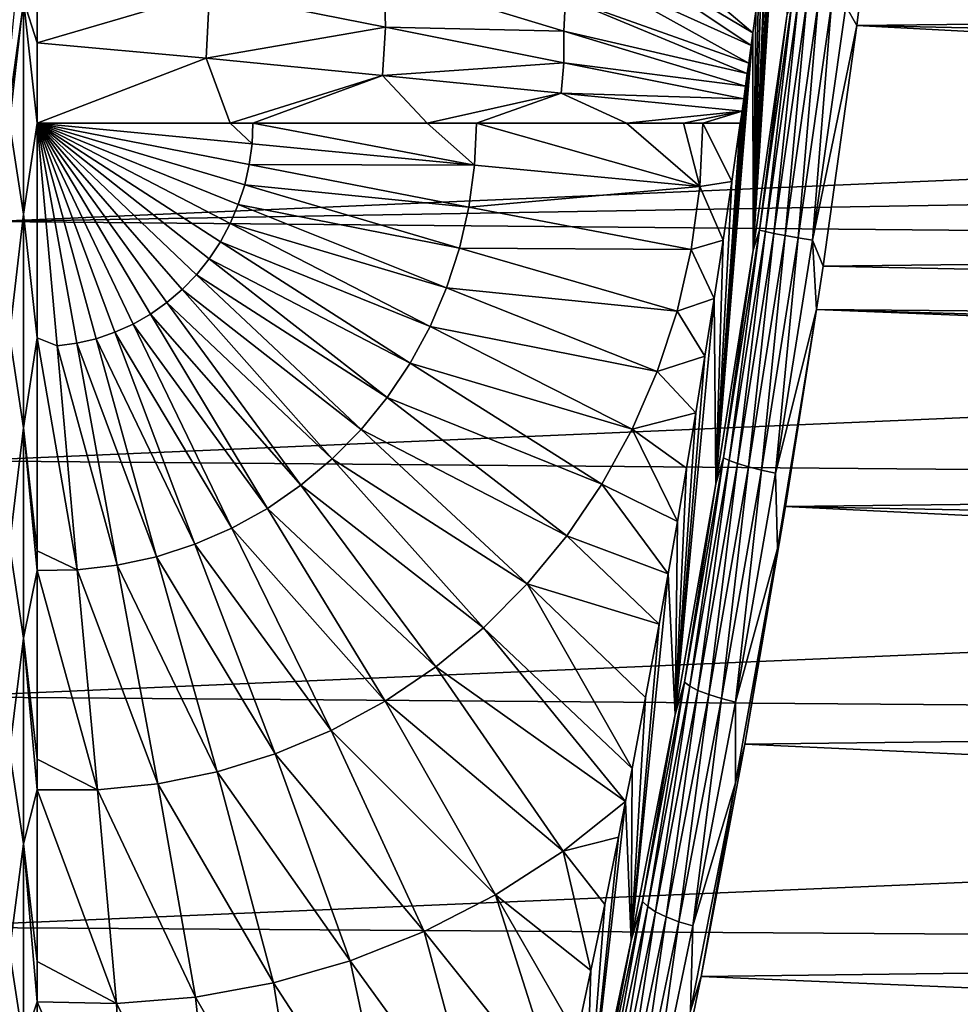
# Model space of a CAD drawing. Header units: metres. Extents: x -44 to 117, y -432 to 89.
# Tile 1042 of 1056: x 62 to 73, y -10 to 1. Entities that reach past the tile are written whole.
import ezdxf

# ---------------------------------------------------------------- set-up
doc = ezdxf.new("R2010")
doc.units = ezdxf.units.M
doc.layers.add('solid_125568', color=7, linetype='CONTINUOUS')

msp = doc.modelspace()

# ---------------------------------------------------------------- linework, layer by layer
at = {"layer": 'solid_125568'}
for points in [[(62.125278, 4.232777, 79.009415), (62.579582, 6.804067, 78.491905), (62.146961, 1.011588, 76.178848)], [(62.579582, 6.804067, 78.491905), (62.30183, 2.02267, 76.115326), (62.146961, 1.011588, 76.178848)], [(71.615524, 1.304877, 23.797995), (72.068245, 3.756151, 24.004993), (71.736946, 1.089333, 23.774879)], [(71.736946, 1.089333, 23.774879), (72.068245, 3.756151, 24.004993), (112.870537, 1.547389, 23.796331)], [(70.583908, -1.414866, 24.463406), (70.874214, 3.309803, 26.718481), (70.894859, 3.482749, 26.742041)], [(70.959068, 1.192925, 24.442577), (70.583908, -1.414866, 24.463406), (70.894859, 3.482749, 26.742041)], [(70.583908, -1.414866, 24.463406), (70.819595, 2.860329, 26.662951), (70.874214, 3.309803, 26.718481)], [(70.583908, -1.414866, 24.463406), (70.789536, 2.61772, 26.636379), (70.819595, 2.860329, 26.662951)], [(70.583908, -1.414866, 24.463406), (70.742233, 2.242364, 26.599955), (70.789536, 2.61772, 26.636379)], [(113.307854, 1.112562, 80.231705), (113.529846, 2.445159, 80.147453), (62.493347, 1.588045, 80.2089)], [(62.30183, 0, 27.799999), (62.30183, 2.383302, 27.917645), (62.458447, 1.373993, 27.826677)], [(68.937485, 2.399972, 26.66132), (70.579514, 1.005153, 26.519943), (68.512657, 2.238189, 26.676277)], [(70.611664, 1.24342, 26.530577), (70.579514, 1.005153, 26.519943), (68.937485, 2.399972, 26.66132)], [(68.512657, 2.238189, 26.676277), (70.560532, 0.865781, 26.514774), (68.508583, 1.791625, 26.64109)], [(70.579514, 1.005153, 26.519943), (70.560532, 0.865781, 26.514774), (68.512657, 2.238189, 26.676277)], [(70.583908, -1.414866, 24.463406), (70.72644, 2.118706, 26.589167), (70.742233, 2.242364, 26.599955)], [(70.583908, -1.414866, 24.463406), (70.676003, 1.729189, 26.559313), (70.72644, 2.118706, 26.589167)], [(62.458447, 1.373993, 27.826677), (62.611195, 1.804978, 27.818213), (62.611195, 0.894887, 27.767462)], [(64.529167, 1.45842, 27.251823), (62.611195, 0.894887, 27.767462), (62.611195, 1.804978, 27.818213)], [(68.508583, 1.791625, 26.64109), (70.533485, 0.668859, 26.508795), (68.491798, 1.394754, 26.617491)], [(70.560532, 0.865781, 26.514774), (70.533485, 0.668859, 26.508795), (68.508583, 1.791625, 26.64109)], [(70.583908, -1.414866, 24.463406), (70.64212, 1.471853, 26.5429), (70.676003, 1.729189, 26.559313)], [(62.117832, -1.095609, 80.232613), (62.493347, 1.588045, 80.2089), (62.374065, 1.44267, 80.210815)], [(113.307854, 1.112562, 80.231705), (62.493347, 1.588045, 80.2089), (62.117832, -1.095609, 80.232613)], [(66.475204, 1.634869, 26.872759), (66.488609, 1.069077, 26.840195), (64.529167, 1.45842, 27.251823)], [(66.475204, 1.634869, 26.872759), (68.475777, 1.025934, 26.601181), (66.488609, 1.069077, 26.840195)], [(68.491798, 1.394754, 26.617491), (68.475777, 1.025934, 26.601181), (66.475204, 1.634869, 26.872759)], [(71.736946, 1.089333, 23.774879), (112.870537, 1.547389, 23.796331), (113.087364, 0.215441, 23.754593)], [(64.529167, 1.45842, 27.251823), (64.493279, 0.725305, 27.228178), (62.611195, 0.894887, 27.767462)], [(64.529167, 1.45842, 27.251823), (66.488609, 1.069077, 26.840195), (64.493279, 0.725305, 27.228178)], [(70.583908, -1.414866, 24.463406), (70.611664, 1.24342, 26.530577), (70.64212, 1.471853, 26.5429)], [(62.30183, 0, 27.799999), (62.458447, 1.373993, 27.826677), (62.458447, -1.013998, 27.808903)], [(62.458447, 1.373993, 27.826677), (62.611195, 0.894887, 27.767462), (62.611195, 0, 27.750944)], [(62.458447, -1.013998, 27.808903), (62.458447, 1.373993, 27.826677), (62.611195, 0, 27.750944)], [(68.491798, 1.394754, 26.617491), (70.517487, 0.553297, 26.50601), (68.475777, 1.025934, 26.601181)], [(70.533485, 0.668859, 26.508795), (70.517487, 0.553297, 26.50601), (68.491798, 1.394754, 26.617491)], [(70.65432, -1.191764, 24.31316), (70.959068, 1.192925, 24.442577), (71.018501, 1.361871, 24.311497)], [(70.65432, -1.191764, 24.31316), (71.018501, 1.361871, 24.311497), (70.718765, -1.208014, 24.173698)], [(71.018501, 1.361871, 24.311497), (71.0849, 1.359294, 24.172026), (70.718765, -1.208014, 24.173698)], [(70.718765, -1.208014, 24.173698), (71.0849, 1.359294, 24.172026), (70.814186, -1.228497, 24.043329)], [(71.0849, 1.359294, 24.172026), (71.182213, 1.352135, 24.041649), (70.814186, -1.228497, 24.043329)], [(70.814186, -1.228497, 24.043329), (71.182213, 1.352135, 24.041649), (70.938293, -1.252396, 23.932173)], [(71.182213, 1.352135, 24.041649), (71.308044, 1.340258, 23.930487), (70.938293, -1.252396, 23.932173)], [(70.938293, -1.252396, 23.932173), (71.308044, 1.340258, 23.930487), (71.08461, -1.278316, 23.849113)], [(71.308044, 1.340258, 23.930487), (71.455757, 1.324148, 23.847422), (71.08461, -1.278316, 23.849113)], [(71.08461, -1.278316, 23.849113), (71.455757, 1.324148, 23.847422), (71.243385, -1.30453, 23.799692)], [(71.455757, 1.324148, 23.847422), (71.615524, 1.304877, 23.797995), (71.243385, -1.30453, 23.799692)], [(70.583908, -1.414866, 24.463406), (70.579514, 1.005153, 26.519943), (70.611664, 1.24342, 26.530577)], [(71.243385, -1.30453, 23.799692), (71.615524, 1.304877, 23.797995), (71.736946, 1.089333, 23.774879)], [(113.087372, -0.221707, 80.252899), (113.307854, 1.112562, 80.231705), (62.117832, -1.095609, 80.232613)], [(70.65432, -1.191764, 24.31316), (70.583908, -1.414866, 24.463406), (70.959068, 1.192925, 24.442577)], [(66.488609, 1.069077, 26.840195), (66.457428, 0.532133, 26.828102), (64.493279, 0.725305, 27.228178)], [(66.488609, 1.069077, 26.840195), (68.473717, 0.672894, 26.589542), (66.457428, 0.532133, 26.828102)], [(68.475777, 1.025934, 26.601181), (68.473717, 0.672894, 26.589542), (66.488609, 1.069077, 26.840195)], [(68.475777, 1.025934, 26.601181), (70.497627, 0.410723, 26.503307), (68.473717, 0.672894, 26.589542)], [(70.517487, 0.553297, 26.50601), (70.497627, 0.410723, 26.503307), (68.475777, 1.025934, 26.601181)], [(70.167427, -4.016466, 24.732798), (70.560532, 0.865781, 26.514774), (70.579514, 1.005153, 26.519943)], [(70.583908, -1.414866, 24.463406), (70.167427, -4.016466, 24.732798), (70.579514, 1.005153, 26.519943)], [(71.243385, -1.30453, 23.799692), (71.736946, 1.089333, 23.774879), (71.361435, -1.594321, 23.798594)], [(71.361435, -1.594321, 23.798594), (71.736946, 1.089333, 23.774879), (113.307854, -1.118828, 23.775787)], [(71.736946, 1.089333, 23.774879), (113.087364, 0.215441, 23.754593), (113.307854, -1.118828, 23.775787)], [(64.493279, 0.725305, 27.228178), (62.611195, 0, 27.750944), (62.611195, 0.894887, 27.767462)], [(70.167427, -4.016466, 24.732798), (70.533485, 0.668859, 26.508795), (70.560532, 0.865781, 26.514774)], [(64.493279, 0.725305, 27.228178), (64.760139, 0, 27.154398), (62.611195, 0, 27.750944)], [(64.493279, 0.725305, 27.228178), (66.457428, 0.532133, 26.828102), (64.760139, 0, 27.154398)], [(68.473717, 0.672894, 26.589542), (68.446793, 0.335642, 26.585011), (66.457428, 0.532133, 26.828102)], [(68.473717, 0.672894, 26.589542), (70.478073, 0.271273, 26.501451), (68.446793, 0.335642, 26.585011)], [(70.497627, 0.410723, 26.503307), (70.478073, 0.271273, 26.501451), (68.473717, 0.672894, 26.589542)], [(70.167427, -4.016466, 24.732798), (70.517487, 0.553297, 26.50601), (70.533485, 0.668859, 26.508795)], [(70.167427, -4.016466, 24.732798), (70.497627, 0.410723, 26.503307), (70.517487, 0.553297, 26.50601)], [(66.457428, 0.532133, 26.828102), (65.013374, 0, 27.09725), (64.760139, 0, 27.154398)], [(66.457428, 0.532133, 26.828102), (66.953232, 0, 26.747862), (65.013374, 0, 27.09725)], [(66.457428, 0.532133, 26.828102), (68.446793, 0.335642, 26.585011), (66.953232, 0, 26.747862)], [(68.446793, 0.335642, 26.585011), (67.502937, 0, 26.676739), (66.953232, 0, 26.747862)], [(68.446793, 0.335642, 26.585011), (69.173462, 0, 26.534527), (67.502937, 0, 26.676739)], [(68.446793, 0.335642, 26.585011), (70.458908, 0.135523, 26.500393), (69.173462, 0, 26.534527)], [(70.478073, 0.271273, 26.501451), (70.458908, 0.135523, 26.500393), (68.446793, 0.335642, 26.585011)], [(70.167427, -4.016466, 24.732798), (70.478073, 0.271273, 26.501451), (70.497627, 0.410723, 26.503307)], [(70.167427, -4.016466, 24.732798), (70.458908, 0.135523, 26.500393), (70.478073, 0.271273, 26.501451)], [(70.458908, 0.135523, 26.500393), (69.806343, 0, 26.509436), (69.173462, 0, 26.534527)], [(70.458908, 0.135523, 26.500393), (70.021866, 0, 26.504482), (69.806343, 0, 26.509436)], [(70.458908, 0.135523, 26.500393), (70.439651, 0, 26.500071), (70.021866, 0, 26.504482)], [(70.167427, -4.016466, 24.732798), (70.439651, 0, 26.500071), (70.458908, 0.135523, 26.500393)], [(62.30183, -2.361643, 27.91551), (62.30183, 0, 27.799999), (62.458447, -1.013998, 27.808903)], [(62.458447, -1.013998, 27.808903), (62.611195, 0, 27.750944), (62.611195, -2.392382, 27.869247)], [(62.831703, -2.479117, 27.807001), (62.611195, -2.392382, 27.869247), (62.611195, 0, 27.750944)], [(63.050625, -2.4504, 27.735781), (62.831703, -2.479117, 27.807001), (62.611195, 0, 27.750944)], [(63.266052, -2.400351, 27.665697), (63.050625, -2.4504, 27.735781), (62.611195, 0, 27.750944)], [(63.476101, -2.329407, 27.597363), (63.266052, -2.400351, 27.665697), (62.611195, 0, 27.750944)], [(63.678951, -2.238185, 27.53137), (63.476101, -2.329407, 27.597363), (62.611195, 0, 27.750944)], [(63.872833, -2.12748, 27.468296), (63.678951, -2.238185, 27.53137), (62.611195, 0, 27.750944)], [(64.056061, -1.998254, 27.408689), (63.872833, -2.12748, 27.468296), (62.611195, 0, 27.750944)], [(64.227036, -1.851634, 27.353065), (64.056061, -1.998254, 27.408689), (62.611195, 0, 27.750944)], [(64.38427, -1.688895, 27.301914), (64.227036, -1.851634, 27.353065), (62.611195, 0, 27.750944)], [(64.526398, -1.511453, 27.255676), (64.38427, -1.688895, 27.301914), (62.611195, 0, 27.750944)], [(64.652184, -1.320854, 27.214754), (64.526398, -1.511453, 27.255676), (62.611195, 0, 27.750944)], [(64.760529, -1.118757, 27.179508), (64.652184, -1.320854, 27.214754), (62.611195, 0, 27.750944)], [(64.850487, -0.906921, 27.150242), (64.760529, -1.118757, 27.179508), (62.611195, 0, 27.750944)], [(64.921288, -0.687191, 27.127209), (64.850487, -0.906921, 27.150242), (62.611195, 0, 27.750944)], [(64.972298, -0.461478, 27.110615), (64.921288, -0.687191, 27.127209), (62.611195, 0, 27.750944)], [(65.003082, -0.231748, 27.100597), (64.972298, -0.461478, 27.110615), (62.611195, 0, 27.750944)], [(64.760139, 0, 27.154398), (65.003082, -0.231748, 27.100597), (62.611195, 0, 27.750944)], [(64.760139, 0, 27.154398), (65.013374, 0, 27.09725), (65.003082, -0.231748, 27.100597)], [(65.013374, 0, 27.09725), (67.48188, -0.469248, 26.683588), (65.003082, -0.231748, 27.100597)], [(66.953232, 0, 26.747862), (67.48188, -0.469248, 26.683588), (65.013374, 0, 27.09725)], [(66.953232, 0, 26.747862), (67.502937, 0, 26.676739), (67.48188, -0.469248, 26.683588)], [(67.48188, -0.469248, 26.683588), (67.502937, 0, 26.676739), (69.98983, -0.706919, 26.514906)], [(67.502937, 0, 26.676739), (69.173462, 0, 26.534527), (69.98983, -0.706919, 26.514906)], [(69.806343, 0, 26.509436), (69.98983, -0.706919, 26.514906), (69.173462, 0, 26.534527)], [(69.806343, 0, 26.509436), (70.021866, 0, 26.504482), (69.98983, -0.706919, 26.514906)], [(69.98983, -0.706919, 26.514906), (70.021866, 0, 26.504482), (70.345596, -0.649697, 26.508724)], [(70.021866, 0, 26.504482), (70.439651, 0, 26.500071), (70.345596, -0.649697, 26.508724)], [(70.167427, -4.016466, 24.732798), (70.345596, -0.649697, 26.508724), (70.439651, 0, 26.500071)], [(112.870537, -1.553655, 80.211166), (113.087372, -0.221707, 80.252899), (62.117832, -1.095609, 80.232613)], [(65.003082, -0.231748, 27.100597), (67.48188, -0.469248, 26.683588), (64.972298, -0.461478, 27.110615)], [(64.972298, -0.461478, 27.110615), (67.418907, -0.934327, 26.704073), (64.921288, -0.687191, 27.127209)], [(64.972298, -0.461478, 27.110615), (67.48188, -0.469248, 26.683588), (67.418907, -0.934327, 26.704073)], [(67.418907, -0.934327, 26.704073), (67.48188, -0.469248, 26.683588), (69.98983, -0.706919, 26.514906)], [(69.98983, -0.706919, 26.514906), (70.345596, -0.649697, 26.508724), (70.248253, -1.302052, 26.534554)], [(70.167427, -4.016466, 24.732798), (70.248253, -1.302052, 26.534554), (70.345596, -0.649697, 26.508724)], [(64.921288, -0.687191, 27.127209), (67.314575, -1.391106, 26.738014), (64.850487, -0.906921, 27.150242)], [(64.921288, -0.687191, 27.127209), (67.418907, -0.934327, 26.704073), (67.314575, -1.391106, 26.738014)], [(67.418907, -0.934327, 26.704073), (69.98983, -0.706919, 26.514906), (69.893997, -1.407428, 26.546083)], [(69.893997, -1.407428, 26.546083), (69.98983, -0.706919, 26.514906), (70.248253, -1.302052, 26.534554)], [(64.850487, -0.906921, 27.150242), (67.169815, -1.835527, 26.78511), (64.760529, -1.118757, 27.179508)], [(64.850487, -0.906921, 27.150242), (67.314575, -1.391106, 26.738014), (67.169815, -1.835527, 26.78511)], [(67.314575, -1.391106, 26.738014), (67.418907, -0.934327, 26.704073), (69.893997, -1.407428, 26.546083)], [(112.870537, -1.553655, 80.211166), (62.117832, -1.095609, 80.232613), (61.786537, -3.762427, 80.002502)], [(62.30183, -2.361643, 27.91551), (62.458447, -1.013998, 27.808903), (62.458447, -3.392125, 28.026455)], [(62.458447, -3.392125, 28.026455), (62.458447, -1.013998, 27.808903), (62.611195, -2.392382, 27.869247)], [(64.760529, -1.118757, 27.179508), (66.985901, -2.263641, 26.84494), (64.652184, -1.320854, 27.214754)], [(64.760529, -1.118757, 27.179508), (67.169815, -1.835527, 26.78511), (66.985901, -2.263641, 26.84494)], [(70.252548, -3.728718, 24.550148), (70.583908, -1.414866, 24.463406), (70.65432, -1.191764, 24.31316)], [(70.252548, -3.728718, 24.550148), (70.65432, -1.191764, 24.31316), (70.314857, -3.758463, 24.411947)], [(70.65432, -1.191764, 24.31316), (70.718765, -1.208014, 24.173698), (70.314857, -3.758463, 24.411947)], [(71.361435, -1.594321, 23.798594), (113.307854, -1.118828, 23.775787), (113.529839, -2.451426, 23.860037)], [(69.893997, -1.407428, 26.546083), (70.248253, -1.302052, 26.534554), (70.148262, -1.952751, 26.577311)], [(70.167427, -4.016466, 24.732798), (70.148262, -1.952751, 26.577311), (70.248253, -1.302052, 26.534554)], [(70.314857, -3.758463, 24.411947), (70.718765, -1.208014, 24.173698), (70.408195, -3.792096, 24.282804)], [(70.718765, -1.208014, 24.173698), (70.814186, -1.228497, 24.043329), (70.408195, -3.792096, 24.282804)], [(70.408195, -3.792096, 24.282804), (70.814186, -1.228497, 24.043329), (70.530426, -3.827859, 24.172756)], [(70.814186, -1.228497, 24.043329), (70.938293, -1.252396, 23.932173), (70.530426, -3.827859, 24.172756)], [(70.530426, -3.827859, 24.172756), (70.938293, -1.252396, 23.932173), (70.675209, -3.86346, 24.090603)], [(70.938293, -1.252396, 23.932173), (71.08461, -1.278316, 23.849113), (70.675209, -3.86346, 24.090603)], [(70.675209, -3.86346, 24.090603), (71.08461, -1.278316, 23.849113), (70.832901, -3.896528, 24.041819)], [(71.08461, -1.278316, 23.849113), (71.243385, -1.30453, 23.799692), (70.832901, -3.896528, 24.041819)], [(70.832901, -3.896528, 24.041819), (71.243385, -1.30453, 23.799692), (71.289566, -2.076103, 23.829906)], [(71.243385, -1.30453, 23.799692), (71.361435, -1.594321, 23.798594), (71.289566, -2.076103, 23.829906)], [(64.652184, -1.320854, 27.214754), (66.764481, -2.671646, 26.916973), (64.526398, -1.511453, 27.255676)], [(64.652184, -1.320854, 27.214754), (66.985901, -2.263641, 26.84494), (66.764481, -2.671646, 26.916973)], [(67.169815, -1.835527, 26.78511), (67.314575, -1.391106, 26.738014), (69.735245, -2.095178, 26.597729)], [(67.314575, -1.391106, 26.738014), (69.893997, -1.407428, 26.546083), (69.735245, -2.095178, 26.597729)], [(69.735245, -2.095178, 26.597729), (69.893997, -1.407428, 26.546083), (70.148262, -1.952751, 26.577311)], [(70.252548, -3.728718, 24.550148), (70.167427, -4.016466, 24.732798), (70.583908, -1.414866, 24.463406)], [(64.526398, -1.511453, 27.255676), (66.507515, -3.055916, 27.00057), (64.38427, -1.688895, 27.301914)], [(64.526398, -1.511453, 27.255676), (66.764481, -2.671646, 26.916973), (66.507515, -3.055916, 27.00057)], [(112.456139, -4.194896, 79.941032), (112.870537, -1.553655, 80.211166), (61.786537, -3.762427, 80.002502)], [(71.289566, -2.076103, 23.829906), (71.361435, -1.594321, 23.798594), (113.529839, -2.451426, 23.860037)], [(64.38427, -1.688895, 27.301914), (66.217285, -3.413038, 27.09499), (64.227036, -1.851634, 27.353065)], [(64.38427, -1.688895, 27.301914), (66.507515, -3.055916, 27.00057), (66.217285, -3.413038, 27.09499)], [(64.227036, -1.851634, 27.353065), (65.89637, -3.739839, 27.19939), (64.056061, -1.998254, 27.408689)], [(64.227036, -1.851634, 27.353065), (66.217285, -3.413038, 27.09499), (65.89637, -3.739839, 27.19939)], [(66.985901, -2.263641, 26.84494), (67.169815, -1.835527, 26.78511), (69.515007, -2.763932, 26.669376)], [(67.169815, -1.835527, 26.78511), (69.735245, -2.095178, 26.597729), (69.515007, -2.763932, 26.669376)], [(69.713127, -6.587755, 25.250303), (70.046524, -2.596058, 26.636562), (70.148262, -1.952751, 26.577311)], [(70.167427, -4.016466, 24.732798), (69.713127, -6.587755, 25.250303), (70.148262, -1.952751, 26.577311)], [(69.735245, -2.095178, 26.597729), (70.148262, -1.952751, 26.577311), (70.046524, -2.596058, 26.636562)], [(64.056061, -1.998254, 27.408689), (65.54763, -4.033415, 27.312847), (63.872833, -2.12748, 27.468296)], [(64.056061, -1.998254, 27.408689), (65.89637, -3.739839, 27.19939), (65.54763, -4.033415, 27.312847)], [(70.832901, -3.896528, 24.041819), (71.289566, -2.076103, 23.829906), (70.855545, -4.736972, 24.153328)], [(70.855545, -4.736972, 24.153328), (71.289566, -2.076103, 23.829906), (70.944733, -4.27077, 24.077955)], [(70.944733, -4.27077, 24.077955), (71.289566, -2.076103, 23.829906), (113.751152, -3.778275, 24.007124)], [(71.289566, -2.076103, 23.829906), (113.672134, -3.304356, 23.947294), (113.751152, -3.778275, 24.007124)], [(71.289566, -2.076103, 23.829906), (113.529839, -2.451426, 23.860037), (113.672134, -3.304356, 23.947294)], [(63.872833, -2.12748, 27.468296), (65.174149, -4.29116, 27.434349), (63.678951, -2.238185, 27.53137)], [(63.872833, -2.12748, 27.468296), (65.54763, -4.033415, 27.312847), (65.174149, -4.29116, 27.434349)], [(69.515007, -2.763932, 26.669376), (69.735245, -2.095178, 26.597729), (70.046524, -2.596058, 26.636562)], [(63.678951, -2.238185, 27.53137), (64.779243, -4.510783, 27.562819), (63.476101, -2.329407, 27.597363)], [(63.678951, -2.238185, 27.53137), (65.174149, -4.29116, 27.434349), (64.779243, -4.510783, 27.562819)], [(66.764481, -2.671646, 26.916973), (66.985901, -2.263641, 26.84494), (69.235291, -3.407628, 26.760378)], [(66.985901, -2.263641, 26.84494), (69.515007, -2.763932, 26.669376), (69.235291, -3.407628, 26.760378)], [(62.30183, -4.700742, 28.260939), (62.30183, -2.361643, 27.91551), (62.458447, -3.392125, 28.026455)], [(62.458447, -3.392125, 28.026455), (62.611195, -2.392382, 27.869247), (62.611195, -4.761423, 28.223003)], [(62.831703, -2.479117, 27.807001), (63.057835, -4.974456, 28.122837), (62.611195, -2.392382, 27.869247)], [(62.611195, -4.761423, 28.223003), (62.611195, -2.392382, 27.869247), (63.057835, -4.974456, 28.122837)], [(63.266052, -2.400351, 27.665697), (63.939388, -4.828215, 27.836044), (63.050625, -2.4504, 27.735781)], [(63.476101, -2.329407, 27.597363), (64.36644, -4.690333, 27.697115), (63.266052, -2.400351, 27.665697)], [(63.266052, -2.400351, 27.665697), (64.36644, -4.690333, 27.697115), (63.939388, -4.828215, 27.836044)], [(63.476101, -2.329407, 27.597363), (64.779243, -4.510783, 27.562819), (64.36644, -4.690333, 27.697115)], [(63.050625, -2.4504, 27.735781), (63.501892, -4.923204, 27.978373), (62.831703, -2.479117, 27.807001)], [(62.831703, -2.479117, 27.807001), (63.501892, -4.923204, 27.978373), (63.057835, -4.974456, 28.122837)], [(63.050625, -2.4504, 27.735781), (63.939388, -4.828215, 27.836044), (63.501892, -4.923204, 27.978373)], [(69.515007, -2.763932, 26.669376), (70.046524, -2.596058, 26.636562), (69.944046, -3.226366, 26.711088)], [(69.713127, -6.587755, 25.250303), (69.944046, -3.226366, 26.711088), (70.046524, -2.596058, 26.636562)], [(66.507515, -3.055916, 27.00057), (66.764481, -2.671646, 26.916973), (68.898613, -4.02043, 26.869904)], [(66.764481, -2.671646, 26.916973), (69.235291, -3.407628, 26.760378), (68.898613, -4.02043, 26.869904)], [(69.235291, -3.407628, 26.760378), (69.515007, -2.763932, 26.669376), (69.944046, -3.226366, 26.711088)], [(66.217285, -3.413038, 27.09499), (66.507515, -3.055916, 27.00057), (68.508049, -4.596781, 26.996965)], [(66.507515, -3.055916, 27.00057), (68.898613, -4.02043, 26.869904), (68.508049, -4.596781, 26.996965)], [(69.235291, -3.407628, 26.760378), (69.944046, -3.226366, 26.711088), (69.841461, -3.840904, 26.799513)], [(69.713127, -6.587755, 25.250303), (69.841461, -3.840904, 26.799513), (69.944046, -3.226366, 26.711088)], [(62.30183, -4.700742, 28.260939), (62.458447, -3.392125, 28.026455), (62.458447, -5.737255, 28.477217)], [(62.458447, -3.392125, 28.026455), (62.611195, -4.761423, 28.223003), (62.611195, -4.981574, 28.26815)], [(62.458447, -5.737255, 28.477217), (62.458447, -3.392125, 28.026455), (62.611195, -4.981574, 28.26815)], [(65.89637, -3.739839, 27.19939), (66.217285, -3.413038, 27.09499), (68.067123, -5.131457, 27.140409)], [(66.217285, -3.413038, 27.09499), (68.508049, -4.596781, 26.996965), (68.067123, -5.131457, 27.140409)], [(68.898613, -4.02043, 26.869904), (69.235291, -3.407628, 26.760378), (69.739136, -4.438353, 26.900711)], [(69.235291, -3.407628, 26.760378), (69.841461, -3.840904, 26.799513), (69.739136, -4.438353, 26.900711)], [(69.816849, -6.227604, 25.018839), (70.167427, -4.016466, 24.732798), (70.252548, -3.728718, 24.550148)], [(69.816849, -6.227604, 25.018839), (70.252548, -3.728718, 24.550148), (69.876862, -6.270555, 24.883114)], [(70.252548, -3.728718, 24.550148), (70.314857, -3.758463, 24.411947), (69.876862, -6.270555, 24.883114)], [(112.456139, -4.194896, 79.941032), (61.786537, -3.762427, 80.002502), (61.502014, -6.389297, 79.522461)], [(65.54763, -4.033415, 27.312847), (65.89637, -3.739839, 27.19939), (67.579842, -5.61961, 27.298935)], [(65.89637, -3.739839, 27.19939), (68.067123, -5.131457, 27.140409), (67.579842, -5.61961, 27.298935)], [(69.876862, -6.270555, 24.883114), (70.314857, -3.758463, 24.411947), (69.967957, -6.317057, 24.756386)], [(70.314857, -3.758463, 24.411947), (70.408195, -3.792096, 24.282804), (69.967957, -6.317057, 24.756386)], [(69.967957, -6.317057, 24.756386), (70.408195, -3.792096, 24.282804), (70.088165, -6.364429, 24.648514)], [(70.408195, -3.792096, 24.282804), (70.530426, -3.827859, 24.172756), (70.088165, -6.364429, 24.648514)], [(70.088165, -6.364429, 24.648514), (70.530426, -3.827859, 24.172756), (70.231293, -6.409504, 24.568136)], [(70.530426, -3.827859, 24.172756), (70.675209, -3.86346, 24.090603), (70.231293, -6.409504, 24.568136)], [(70.944733, -4.27077, 24.077955), (113.751152, -3.778275, 24.007124), (113.969643, -5.095309, 24.216476)], [(69.713127, -6.587755, 25.250303), (69.739136, -4.438353, 26.900711), (69.841461, -3.840904, 26.799513)], [(70.231293, -6.409504, 24.568136), (70.675209, -3.86346, 24.090603), (70.38781, -6.449279, 24.520611)], [(70.675209, -3.86346, 24.090603), (70.832901, -3.896528, 24.041819), (70.38781, -6.449279, 24.520611)], [(70.38781, -6.449279, 24.520611), (70.832901, -3.896528, 24.041819), (70.855545, -4.736972, 24.153328)], [(65.174149, -4.29116, 27.434349), (65.54763, -4.033415, 27.312847), (67.050613, -6.056815, 27.471104)], [(65.54763, -4.033415, 27.312847), (67.579842, -5.61961, 27.298935), (67.050613, -6.056815, 27.471104)], [(68.508049, -4.596781, 26.996965), (68.898613, -4.02043, 26.869904), (69.637337, -5.018217, 27.013567)], [(68.898613, -4.02043, 26.869904), (69.739136, -4.438353, 26.900711), (69.637337, -5.018217, 27.013567)], [(69.816849, -6.227604, 25.018839), (69.713127, -6.587755, 25.250303), (70.167427, -4.016466, 24.732798)], [(112.080315, -6.781468, 79.428497), (112.456139, -4.194896, 79.941032), (61.502014, -6.389297, 79.522461)], [(70.490372, -6.915292, 24.612421), (70.944733, -4.27077, 24.077955), (114.183266, -6.398677, 24.487213)], [(70.855545, -4.736972, 24.153328), (70.944733, -4.27077, 24.077955), (70.490372, -6.915292, 24.612421)], [(70.944733, -4.27077, 24.077955), (113.969643, -5.095309, 24.216476), (114.183266, -6.398677, 24.487213)], [(64.779243, -4.510783, 27.562819), (65.174149, -4.29116, 27.434349), (66.484245, -6.439106, 27.655357)], [(65.174149, -4.29116, 27.434349), (67.050613, -6.056815, 27.471104), (66.484245, -6.439106, 27.655357)], [(69.713127, -6.587755, 25.250303), (69.637337, -5.018217, 27.013567), (69.739136, -4.438353, 26.900711)], [(64.36644, -4.690333, 27.697115), (64.779243, -4.510783, 27.562819), (65.885872, -6.763021, 27.850023)], [(64.779243, -4.510783, 27.562819), (66.484245, -6.439106, 27.655357), (65.885872, -6.763021, 27.850023)], [(68.067123, -5.131457, 27.140409), (68.508049, -4.596781, 26.996965), (69.536102, -5.581489, 27.13703)], [(68.508049, -4.596781, 26.996965), (69.637337, -5.018217, 27.013567), (69.536102, -5.581489, 27.13703)], [(62.30183, -6.994965, 28.832987), (62.30183, -4.700742, 28.260939), (62.458447, -5.737255, 28.477217)], [(63.939388, -4.828215, 27.836044), (64.36644, -4.690333, 27.697115), (65.26091, -7.025619, 28.053339)], [(64.36644, -4.690333, 27.697115), (65.885872, -6.763021, 27.850023), (65.26091, -7.025619, 28.053339)], [(62.611195, -4.761423, 28.223003), (63.057835, -4.974456, 28.122837), (62.611195, -4.981574, 28.26815)], [(70.386246, -7.348099, 24.725716), (70.855545, -4.736972, 24.153328), (70.490372, -6.915292, 24.612421)], [(70.38781, -6.449279, 24.520611), (70.855545, -4.736972, 24.153328), (70.386246, -7.348099, 24.725716)], [(63.057835, -4.974456, 28.122837), (63.501892, -4.923204, 27.978373), (63.954094, -7.357925, 28.478477)], [(63.501892, -4.923204, 27.978373), (63.939388, -4.828215, 27.836044), (64.615036, -7.224522, 28.263458)], [(63.501892, -4.923204, 27.978373), (64.615036, -7.224522, 28.263458), (63.954094, -7.357925, 28.478477)], [(63.939388, -4.828215, 27.836044), (65.26091, -7.025619, 28.053339), (64.615036, -7.224522, 28.263458)], [(62.458447, -5.737255, 28.477217), (62.611195, -4.981574, 28.26815), (62.611195, -7.084004, 28.80876)], [(62.611195, -4.981574, 28.26815), (63.057835, -4.974456, 28.122837), (63.284084, -7.424621, 28.696447)], [(62.611195, -7.084004, 28.80876), (62.611195, -4.981574, 28.26815), (63.284084, -7.424621, 28.696447)], [(63.057835, -4.974456, 28.122837), (63.954094, -7.357925, 28.478477), (63.284084, -7.424621, 28.696447)], [(69.224899, -9.104543, 26.013285), (69.536102, -5.581489, 27.13703), (69.637337, -5.018217, 27.013567)], [(69.713127, -6.587755, 25.250303), (69.224899, -9.104543, 26.013285), (69.637337, -5.018217, 27.013567)], [(67.579842, -5.61961, 27.298935), (68.067123, -5.131457, 27.140409), (69.234467, -7.186505, 27.566378)], [(68.067123, -5.131457, 27.140409), (69.385071, -6.398308, 27.340971), (69.234467, -7.186505, 27.566378)], [(68.067123, -5.131457, 27.140409), (69.536102, -5.581489, 27.13703), (69.385071, -6.398308, 27.340971)], [(69.224899, -9.104543, 26.013285), (69.385071, -6.398308, 27.340971), (69.536102, -5.581489, 27.13703)], [(67.050613, -6.056815, 27.471104), (67.579842, -5.61961, 27.298935), (69.162666, -7.553574, 27.681158)], [(67.579842, -5.61961, 27.298935), (69.234467, -7.186505, 27.566378), (69.162666, -7.553574, 27.681158)], [(62.30183, -6.994965, 28.832987), (62.458447, -5.737255, 28.477217), (62.458447, -8.026572, 29.156805)], [(62.458447, -5.737255, 28.477217), (62.611195, -7.084004, 28.80876), (62.611195, -7.424126, 28.915392)], [(62.458447, -8.026572, 29.156805), (62.458447, -5.737255, 28.477217), (62.611195, -7.424126, 28.915392)], [(66.484245, -6.439106, 27.655357), (67.050613, -6.056815, 27.471104), (68.465996, -8.108791, 27.90933)], [(67.050613, -6.056815, 27.471104), (69.162666, -7.553574, 27.681158), (68.465996, -8.108791, 27.90933)], [(69.351089, -8.667653, 25.713957), (69.713127, -6.587755, 25.250303), (69.816849, -6.227604, 25.018839)], [(69.351089, -8.667653, 25.713957), (69.816849, -6.227604, 25.018839), (69.408653, -8.723417, 25.581881)], [(69.816849, -6.227604, 25.018839), (69.876862, -6.270555, 24.883114), (69.408653, -8.723417, 25.581881)], [(69.408653, -8.723417, 25.581881), (69.876862, -6.270555, 24.883114), (69.49736, -8.782407, 25.45871)], [(69.876862, -6.270555, 24.883114), (69.967957, -6.317057, 24.756386), (69.49736, -8.782407, 25.45871)], [(69.49736, -8.782407, 25.45871), (69.967957, -6.317057, 24.756386), (69.615417, -8.841045, 25.354046)], [(69.967957, -6.317057, 24.756386), (70.088165, -6.364429, 24.648514), (69.615417, -8.841045, 25.354046)], [(112.080315, -6.781468, 79.428497), (61.502014, -6.389297, 79.522461), (61.266441, -8.953707, 78.798332)], [(65.885872, -6.763021, 27.850023), (66.484245, -6.439106, 27.655357), (67.71357, -8.594159, 28.154116)], [(66.484245, -6.439106, 27.655357), (68.465996, -8.108791, 27.90933), (67.71357, -8.594159, 28.154116)], [(69.224899, -9.104543, 26.013285), (69.234467, -7.186505, 27.566378), (69.385071, -6.398308, 27.340971)], [(69.615417, -8.841045, 25.354046), (70.088165, -6.364429, 24.648514), (69.756798, -8.895313, 25.276287)], [(70.088165, -6.364429, 24.648514), (70.231293, -6.409504, 24.568136), (69.756798, -8.895313, 25.276287)], [(69.756798, -8.895313, 25.276287), (70.231293, -6.409504, 24.568136), (69.912071, -8.941596, 25.230616)], [(70.231293, -6.409504, 24.568136), (70.38781, -6.449279, 24.520611), (69.912071, -8.941596, 25.230616)], [(69.912071, -8.941596, 25.230616), (70.38781, -6.449279, 24.520611), (70.386246, -7.348099, 24.725716)], [(70.490372, -6.915292, 24.612421), (114.183266, -6.398677, 24.487213), (114.588203, -8.950256, 25.208008)], [(69.351089, -8.667653, 25.713957), (69.224899, -9.104543, 26.013285), (69.713127, -6.587755, 25.250303)], [(111.756363, -9.287315, 78.684578), (112.080315, -6.781468, 79.428497), (61.266441, -8.953707, 78.798332)], [(65.26091, -7.025619, 28.053339), (65.885872, -6.763021, 27.850023), (66.920876, -9.002555, 28.411999)], [(65.885872, -6.763021, 27.850023), (67.71357, -8.594159, 28.154116), (66.920876, -9.002555, 28.411999)], [(62.30183, -9.222412, 29.626196), (62.30183, -6.994965, 28.832987), (62.458447, -8.026572, 29.156805)], [(70.002235, -9.503138, 25.398998), (70.490372, -6.915292, 24.612421), (114.588203, -8.950256, 25.208008)], [(70.386246, -7.348099, 24.725716), (70.490372, -6.915292, 24.612421), (70.002235, -9.503138, 25.398998)], [(62.611195, -7.084004, 28.80876), (63.284084, -7.424621, 28.696447), (62.611195, -7.424126, 28.915392)], [(64.615036, -7.224522, 28.263458), (65.26091, -7.025619, 28.053339), (66.095016, -9.330322, 28.68067)], [(65.26091, -7.025619, 28.053339), (66.920876, -9.002555, 28.411999), (66.095016, -9.330322, 28.68067)], [(63.954094, -7.357925, 28.478477), (64.615036, -7.224522, 28.263458), (65.243393, -9.574525, 28.957722)], [(64.615036, -7.224522, 28.263458), (66.095016, -9.330322, 28.68067), (65.243393, -9.574525, 28.957722)], [(69.224899, -9.104543, 26.013285), (69.162666, -7.553574, 27.681158), (69.234467, -7.186505, 27.566378)], [(62.458447, -8.026572, 29.156805), (62.611195, -7.424126, 28.915392), (62.611195, -9.337464, 29.620802)], [(62.611195, -7.424126, 28.915392), (63.284084, -7.424621, 28.696447), (63.493523, -9.804256, 29.526999)], [(62.611195, -9.337464, 29.620802), (62.611195, -7.424126, 28.915392), (63.493523, -9.804256, 29.526999)], [(63.284084, -7.424621, 28.696447), (63.954094, -7.357925, 28.478477), (64.373634, -9.732976, 29.240677)], [(63.284084, -7.424621, 28.696447), (64.373634, -9.732976, 29.240677), (63.493523, -9.804256, 29.526999)], [(63.954094, -7.357925, 28.478477), (65.243393, -9.574525, 28.957722), (64.373634, -9.732976, 29.240677)], [(69.885963, -9.88773, 25.540522), (70.386246, -7.348099, 24.725716), (70.002235, -9.503138, 25.398998)], [(69.912071, -8.941596, 25.230616), (70.386246, -7.348099, 24.725716), (69.885963, -9.88773, 25.540522)], [(68.465996, -8.108791, 27.90933), (69.162666, -7.553574, 27.681158), (69.083473, -7.952092, 27.813072)], [(68.707108, -11.542699, 27.016356), (69.083473, -7.952092, 27.813072), (69.162666, -7.553574, 27.681158)], [(69.224899, -9.104543, 26.013285), (68.707108, -11.542699, 27.016356), (69.162666, -7.553574, 27.681158)], [(68.465996, -8.108791, 27.90933), (69.083473, -7.952092, 27.813072), (68.931129, -8.700934, 28.081755)], [(68.707108, -11.542699, 27.016356), (68.931129, -8.700934, 28.081755), (69.083473, -7.952092, 27.813072)], [(62.30183, -9.222412, 29.626196), (62.458447, -8.026572, 29.156805), (62.458447, -10.237809, 30.058609)], [(62.458447, -8.026572, 29.156805), (62.611195, -9.337464, 29.620802), (62.611195, -9.787938, 29.814125)], [(62.458447, -10.237809, 30.058609), (62.458447, -8.026572, 29.156805), (62.611195, -9.787938, 29.814125)], [(67.71357, -8.594159, 28.154116), (68.465996, -8.108791, 27.90933), (68.776428, -9.438442, 28.373848)], [(68.465996, -8.108791, 27.90933), (68.931129, -8.700934, 28.081755), (68.776428, -9.438442, 28.373848)], [(66.920876, -9.002555, 28.411999), (67.71357, -8.594159, 28.154116), (68.451096, -10.91894, 29.047247)], [(67.71357, -8.594159, 28.154116), (68.618263, -10.169758, 28.691528), (68.451096, -10.91894, 29.047247)], [(67.71357, -8.594159, 28.154116), (68.776428, -9.438442, 28.373848), (68.618263, -10.169758, 28.691528)], [(68.707108, -11.542699, 27.016356), (68.776428, -9.438442, 28.373848), (68.931129, -8.700934, 28.081755)], [(68.859306, -11.029083, 26.628252), (69.224899, -9.104543, 26.013285), (69.351089, -8.667653, 25.713957)], [(68.859306, -11.029083, 26.628252), (69.351089, -8.667653, 25.713957), (68.914299, -11.097178, 26.50095)], [(69.351089, -8.667653, 25.713957), (69.408653, -8.723417, 25.581881), (68.914299, -11.097178, 26.50095)], [(68.914299, -11.097178, 26.50095), (69.408653, -8.723417, 25.581881), (69.000511, -11.168182, 26.382431)], [(69.408653, -8.723417, 25.581881), (69.49736, -8.782407, 25.45871), (69.000511, -11.168182, 26.382431)], [(69.000511, -11.168182, 26.382431), (69.49736, -8.782407, 25.45871), (69.11631, -11.237661, 26.281963)], [(69.49736, -8.782407, 25.45871), (69.615417, -8.841045, 25.354046), (69.11631, -11.237661, 26.281963)], [(69.11631, -11.237661, 26.281963), (69.615417, -8.841045, 25.354046), (69.255844, -11.300775, 26.207628)], [(69.615417, -8.841045, 25.354046), (69.756798, -8.895313, 25.276287), (69.255844, -11.300775, 26.207628)], [(111.756363, -9.287315, 78.684578), (61.266441, -8.953707, 78.798332), (61.081543, -11.433249, 77.838127)], [(69.255844, -11.300775, 26.207628), (69.756798, -8.895313, 25.276287), (69.409813, -11.353319, 26.164381)], [(69.756798, -8.895313, 25.276287), (69.912071, -8.941596, 25.230616), (69.409813, -11.353319, 26.164381)], [(69.409813, -11.353319, 26.164381), (69.912071, -8.941596, 25.230616), (69.885963, -9.88773, 25.540522)], [(70.002235, -9.503138, 25.398998), (114.588203, -8.950256, 25.208008), (114.952049, -11.406782, 26.157673)], [(66.095016, -9.330322, 28.68067), (66.920876, -9.002555, 28.411999), (67.548607, -11.334776, 29.349125)], [(66.920876, -9.002555, 28.411999), (68.451096, -10.91894, 29.047247), (67.548607, -11.334776, 29.349125)], [(68.859306, -11.029083, 26.628252), (68.707108, -11.542699, 27.016356), (69.224899, -9.104543, 26.013285)], [(111.494621, -11.693051, 77.721611), (111.756363, -9.287315, 78.684578), (61.081543, -11.433249, 77.838127)], [(62.30183, -11.36182, 30.632992), (62.30183, -9.222412, 29.626196), (62.458447, -10.237809, 30.058609)], [(62.611195, -9.337464, 29.620802), (63.493523, -9.804256, 29.526999), (62.611195, -9.787938, 29.814125)], [(65.243393, -9.574525, 28.957722), (66.095016, -9.330322, 28.68067), (66.592369, -11.65823, 29.660213)], [(66.095016, -9.330322, 28.68067), (67.548607, -11.334776, 29.349125), (66.592369, -11.65823, 29.660213)], [(68.707108, -11.542699, 27.016356), (68.618263, -10.169758, 28.691528), (68.776428, -9.438442, 28.373848)], [(69.484673, -12.009647, 26.432154), (70.002235, -9.503138, 25.398998), (114.952049, -11.406782, 26.157673)], [(69.885963, -9.88773, 25.540522), (70.002235, -9.503138, 25.398998), (69.484673, -12.009647, 26.432154)], [(64.373634, -9.732976, 29.240677), (65.243393, -9.574525, 28.957722), (65.61293, -11.892663, 29.978848)], [(65.243393, -9.574525, 28.957722), (66.592369, -11.65823, 29.660213), (65.61293, -11.892663, 29.978848)], [(63.493523, -9.804256, 29.526999), (64.373634, -9.732976, 29.240677), (64.617767, -12.036283, 30.302599)], [(64.373634, -9.732976, 29.240677), (65.61293, -11.892663, 29.978848), (64.617767, -12.036283, 30.302599)], [(62.458447, -10.237809, 30.058609), (62.611195, -9.787938, 29.814125), (62.611195, -11.499815, 30.651205)], [(62.611195, -9.787938, 29.814125), (63.493523, -9.804256, 29.526999), (63.614479, -12.087996, 30.628992)], [(62.611195, -11.499815, 30.651205), (62.611195, -9.787938, 29.814125), (63.614479, -12.087996, 30.628992)], [(63.493523, -9.804256, 29.526999), (64.617767, -12.036283, 30.302599), (63.614479, -12.087996, 30.628992)]]:
    msp.add_3dface(points, dxfattribs=at)

doc.saveas('drawing.dxf')
